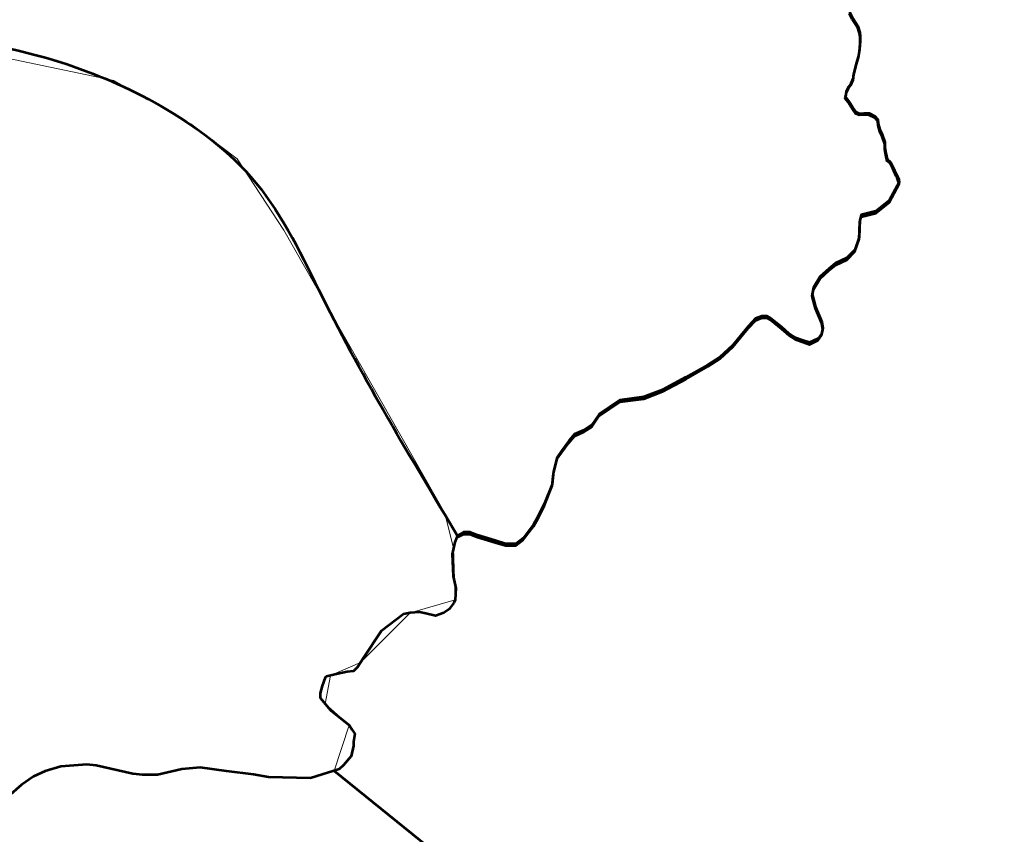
# Model space of a CAD drawing. Extents: x 553962 to 842807, y 8883888 to 9032388.
# Drawn here: x 813924 to 815297, y 9014642 to 9015791 of the extents above; entities that cross this region are included whole.
import ezdxf

# ---------------------------------------------------------------- set-up
doc = ezdxf.new("R2010")
doc.units = 0
doc.header["$LTSCALE"] = 200
doc.layers.add('1', color=7, linetype='Continuous', lineweight=13)

msp = doc.modelspace()

# ---------------------------------------------------------------- linework, layer by layer
at = {"layer": '1', "lineweight": 53}
msp.add_line((814542.3, 9015062.5), (814542.7, 9015061.9), dxfattribs=at)
msp.add_line((814542.3, 9015062.5), (814542.7, 9015061.9), dxfattribs=at)
for points in [[(815094.1, 9015801.5), (815098.1, 9015793.9), (815102.7, 9015786.7), (815106.2, 9015781.6), (815108.7, 9015772.4), (815109.1, 9015767.3), (815109.1, 9015759.7), (815108.5, 9015748.5), (815106.9, 9015739.8), (815105.3, 9015733.7), (815103.2, 9015727.1), (815101.7, 9015721), (815100.1, 9015713.9), (815099.6, 9015708.3), (815096, 9015700.7), (815092.9, 9015696.1), (815089.8, 9015689.5), (815089.2, 9015683.9), (815088.2, 9015682.9), (815088.1, 9015682.1)], [(815094.1, 9015801.5), (815098.1, 9015793.9), (815102.7, 9015786.7), (815106.2, 9015781.6), (815108.7, 9015772.4), (815109.1, 9015767.3), (815109.1, 9015759.7), (815108.5, 9015748.5), (815106.9, 9015739.8), (815105.3, 9015733.7), (815103.2, 9015727.1), (815101.7, 9015721), (815100.1, 9015713.9), (815099.6, 9015708.3), (815096, 9015700.7), (815092.9, 9015696.1), (815089.8, 9015689.5), (815089.2, 9015683.9), (815088.2, 9015682.9), (815088.1, 9015682.1)], [(815094.1, 9015801.5), (815098.1, 9015793.9), (815102.7, 9015786.7), (815106.2, 9015781.6), (815108.7, 9015772.4), (815109.1, 9015767.3), (815109.1, 9015759.7), (815108.5, 9015748.5), (815106.9, 9015739.8), (815105.3, 9015733.7), (815103.2, 9015727.1), (815101.7, 9015721), (815100.1, 9015713.9), (815099.6, 9015708.3), (815096, 9015700.7), (815092.9, 9015696.1), (815089.8, 9015689.5), (815089.2, 9015683.9), (815088.2, 9015682.9), (815088.1, 9015682.1)], [(815094.1, 9015801.5), (815098.1, 9015793.9), (815102.7, 9015786.7), (815106.2, 9015781.6), (815108.7, 9015772.4), (815109.1, 9015767.3), (815109.1, 9015759.7), (815108.5, 9015748.5), (815106.9, 9015739.8), (815105.3, 9015733.7), (815103.2, 9015727.1), (815101.7, 9015721), (815100.1, 9015713.9), (815099.6, 9015708.3), (815096, 9015700.7), (815092.9, 9015696.1), (815089.8, 9015689.5), (815089.2, 9015683.9), (815088.2, 9015682.9), (815088.1, 9015682.1)], [(815088.2, 9015680.3), (815089.2, 9015681.3), (815089.8, 9015686.9), (815092.9, 9015693.5), (815096, 9015698.1), (815099.6, 9015705.7), (815100.1, 9015711.3), (815101.7, 9015718.4), (815103.2, 9015724.5), (815105.3, 9015731.1), (815106.9, 9015737.2), (815108.5, 9015745.9), (815109.1, 9015757.1), (815109.1, 9015764.7), (815108.7, 9015769.8), (815106.2, 9015779), (815102.7, 9015784.1), (815098.1, 9015791.3), (815094.1, 9015798.9), (815094.1, 9015798.9)], [(815088.2, 9015680.3), (815089.2, 9015681.3), (815089.8, 9015686.9), (815092.9, 9015693.5), (815096, 9015698.1), (815099.6, 9015705.7), (815100.1, 9015711.3), (815101.7, 9015718.4), (815103.2, 9015724.5), (815105.3, 9015731.1), (815106.9, 9015737.2), (815108.5, 9015745.9), (815109.1, 9015757.1), (815109.1, 9015764.7), (815108.7, 9015769.8), (815106.2, 9015779), (815102.7, 9015784.1), (815098.1, 9015791.3), (815094.1, 9015798.9), (815094.1, 9015798.9)], [(815088.1, 9015682.1), (815089.7, 9015680.5), (815092.7, 9015676.4), (815095.8, 9015671.8), (815099.8, 9015665.1), (815103.3, 9015660.5), (815107.9, 9015658.4), (815114.5, 9015658.9), (815122.1, 9015658.9), (815130.2, 9015654.7), (815134.3, 9015650.1), (815134.7, 9015644), (815137.2, 9015635.8), (815140.2, 9015628.7), (815144.2, 9015618), (815144.2, 9015610.9), (815145.6, 9015602.7), (815147.6, 9015594), (815152.2, 9015589.9), (815155.2, 9015583.3), (815160.2, 9015572.7), (815160.1, 9015572.6), (815160.2, 9015572.7)], [(815088.1, 9015682.1), (815089.7, 9015680.5), (815092.7, 9015676.4), (815095.8, 9015671.8), (815099.8, 9015665.1), (815103.3, 9015660.5), (815107.9, 9015658.4), (815114.5, 9015658.9), (815122.1, 9015658.9), (815130.2, 9015654.7), (815134.3, 9015650.1), (815134.7, 9015644), (815137.2, 9015635.8), (815140.2, 9015628.7), (815144.2, 9015618), (815144.2, 9015610.9), (815145.6, 9015602.7), (815147.6, 9015594), (815152.2, 9015589.9), (815155.2, 9015583.3), (815160.2, 9015572.7), (815161.6, 9015571.6)], [(815088.1, 9015682.1), (815089.7, 9015680.5), (815092.7, 9015676.4), (815095.8, 9015671.8), (815099.8, 9015665.1), (815103.3, 9015660.5), (815107.9, 9015658.4), (815114.5, 9015658.9), (815122.1, 9015658.9), (815130.2, 9015654.7), (815134.3, 9015650.1), (815134.7, 9015644), (815137.2, 9015635.8), (815140.2, 9015628.7), (815144.2, 9015618), (815144.2, 9015610.9), (815145.6, 9015602.7), (815147.6, 9015594), (815152.2, 9015589.9), (815155.2, 9015583.3), (815160.2, 9015572.7), (815160.1, 9015572.6), (815160.2, 9015572.7)], [(815088.1, 9015682.1), (815089.7, 9015680.5), (815092.7, 9015676.4), (815095.8, 9015671.8), (815099.8, 9015665.1), (815103.3, 9015660.5), (815107.9, 9015658.4), (815114.5, 9015658.9), (815122.1, 9015658.9), (815130.2, 9015654.7), (815134.3, 9015650.1), (815134.7, 9015644), (815137.2, 9015635.8), (815140.2, 9015628.7), (815144.2, 9015618), (815144.2, 9015610.9), (815145.6, 9015602.7), (815147.6, 9015594), (815152.2, 9015589.9), (815155.2, 9015583.3), (815160.2, 9015572.7), (815161.6, 9015571.6)], [(815160.2, 9015570.1), (815155.2, 9015580.7), (815152.2, 9015587.3), (815147.6, 9015591.4), (815145.6, 9015600.1), (815144.2, 9015608.2), (815144.2, 9015615.4), (815140.2, 9015626.1), (815137.2, 9015633.2), (815134.7, 9015641.4), (815134.3, 9015647.5), (815130.2, 9015652.1), (815122.1, 9015656.2), (815114.5, 9015656.3), (815107.9, 9015655.8), (815103.3, 9015657.9), (815099.8, 9015662.5), (815095.8, 9015669.1), (815092.7, 9015673.7), (815089.7, 9015677.8), (815088.1, 9015679.5), (815088.2, 9015680.3)], [(815160.2, 9015570.1), (815155.2, 9015580.7), (815152.2, 9015587.3), (815147.6, 9015591.4), (815145.6, 9015600.1), (815144.2, 9015608.2), (815144.2, 9015615.4), (815140.2, 9015626.1), (815137.2, 9015633.2), (815134.7, 9015641.4), (815134.3, 9015647.5), (815130.2, 9015652.1), (815122.1, 9015656.2), (815114.5, 9015656.3), (815107.9, 9015655.8), (815103.3, 9015657.9), (815099.8, 9015662.5), (815095.8, 9015669.1), (815092.7, 9015673.7), (815089.7, 9015677.8), (815088.1, 9015679.5), (815088.2, 9015680.3)], [(815160.2, 9015572.7), (815161.6, 9015570.4), (815164, 9015565.3), (815164.3, 9015561.8), (815150, 9015535.6), (815131.2, 9015520.6), (815110.8, 9015515.4), (815108.6, 9015508.1), (815107.8, 9015484), (815102, 9015466.5), (815090.3, 9015454.8), (815074.3, 9015447.5), (815065.5, 9015440.2), (815053.1, 9015428.5), (815043.6, 9015413.1), (815041.4, 9015403.6), (815046.5, 9015386.1), (815055.3, 9015364.9), (815056.7, 9015356.2), (815054.6, 9015348.1), (815050.2, 9015341.5), (815037.8, 9015335.7), (815029, 9015338.6), (815018.1, 9015342.3), (815009.3, 9015348.1), (814998.3, 9015357.6), (814983, 9015370), (814977.9, 9015373), (814970.6, 9015373), (814961.9, 9015369.3), (814951.6, 9015358.3), (814929.7, 9015332), (814911.5, 9015315.2), (814894.7, 9015304.3), (814863.3, 9015286.7), (814830.5, 9015269.2), (814804.2, 9015259)], [(815160.2, 9015572.7), (815161.6, 9015570.4), (815164, 9015565.3), (815164.3, 9015561.8), (815150, 9015535.6), (815131.2, 9015520.6), (815110.8, 9015515.4), (815108.6, 9015508.1), (815107.8, 9015484), (815102, 9015466.5), (815090.3, 9015454.8), (815074.3, 9015447.5), (815065.5, 9015440.2), (815053.1, 9015428.5), (815043.6, 9015413.1), (815041.4, 9015403.6), (815046.5, 9015386.1), (815055.3, 9015364.9), (815056.7, 9015356.2), (815054.6, 9015348.1), (815050.2, 9015341.5), (815037.8, 9015335.7), (815029, 9015338.6), (815018.1, 9015342.3), (815009.3, 9015348.1), (814998.3, 9015357.6), (814983, 9015370), (814977.9, 9015373), (814970.6, 9015373), (814961.9, 9015369.3), (814951.6, 9015358.3), (814929.7, 9015332), (814911.5, 9015315.2), (814894.7, 9015304.3), (814863.3, 9015286.7), (814830.5, 9015269.2), (814804.2, 9015259)], [(815161.6, 9015571.6), (815161.6, 9015570.4), (815164, 9015565.3), (815164.3, 9015561.8)], [(815161.6, 9015571.6), (815161.6, 9015570.4), (815164, 9015565.3), (815164.3, 9015561.8)], [(814804.2, 9015256.4), (814830.5, 9015266.6), (814863.3, 9015284.1), (814894.7, 9015301.7), (814911.5, 9015312.6), (814929.7, 9015329.4), (814951.6, 9015355.7), (814961.9, 9015366.7), (814970.6, 9015370.3), (814977.9, 9015370.3), (814983, 9015367.4), (814998.3, 9015355), (815009.3, 9015345.5), (815018.1, 9015339.7), (815029, 9015336), (815037.8, 9015333.1), (815050.2, 9015338.9), (815054.6, 9015345.5), (815056.7, 9015353.5), (815055.3, 9015362.3), (815046.5, 9015383.5), (815041.4, 9015401), (815043.6, 9015410.5), (815053.1, 9015425.9), (815065.5, 9015437.6), (815074.3, 9015444.9), (815090.3, 9015452.2), (815102, 9015463.9), (815107.8, 9015481.4), (815108.6, 9015505.5), (815110.8, 9015512.8), (815131.2, 9015517.9), (815150, 9015533), (815164.3, 9015559.2), (815161.6, 9015567.8), (815161.6, 9015568.9), (815160.2, 9015570.1)], [(814804.2, 9015256.4), (814830.5, 9015266.6), (814863.3, 9015284.1), (814894.7, 9015301.7), (814911.5, 9015312.6), (814929.7, 9015329.4), (814951.6, 9015355.7), (814961.9, 9015366.7), (814970.6, 9015370.3), (814977.9, 9015370.3), (814983, 9015367.4), (814998.3, 9015355), (815009.3, 9015345.5), (815018.1, 9015339.7), (815029, 9015336), (815037.8, 9015333.1), (815050.2, 9015338.9), (815054.6, 9015345.5), (815056.7, 9015353.5), (815055.3, 9015362.3), (815046.5, 9015383.5), (815041.4, 9015401), (815043.6, 9015410.5), (815053.1, 9015425.9), (815065.5, 9015437.6), (815074.3, 9015444.9), (815090.3, 9015452.2), (815102, 9015463.9), (815107.8, 9015481.4), (815108.6, 9015505.5), (815110.8, 9015512.8), (815131.2, 9015517.9), (815150, 9015533), (815164.3, 9015559.2), (815161.6, 9015567.8), (815161.6, 9015568.9), (815160.2, 9015570.1)], [(815164.3, 9015561.8), (815150, 9015535.6), (815131.2, 9015520.6), (815110.8, 9015515.4), (815108.6, 9015508.1), (815107.8, 9015484), (815102, 9015466.5), (815090.3, 9015454.8), (815074.3, 9015447.5), (815065.5, 9015440.2), (815053.1, 9015428.5), (815043.6, 9015413.1), (815041.4, 9015403.6), (815046.5, 9015386.1), (815055.3, 9015364.9), (815056.7, 9015356.2), (815054.6, 9015348.1), (815050.2, 9015341.5), (815037.8, 9015335.7), (815029, 9015338.6), (815018.1, 9015342.3), (815009.3, 9015348.1), (814998.3, 9015357.6), (814983, 9015370), (814977.9, 9015373), (814970.6, 9015373), (814961.9, 9015369.3), (814951.6, 9015358.3), (814929.7, 9015332), (814911.5, 9015315.2), (814894.7, 9015304.3), (814863.3, 9015286.7), (814830.5, 9015269.2), (814804.2, 9015259)], [(815164.3, 9015561.8), (815150, 9015535.6), (815131.2, 9015520.6), (815110.8, 9015515.4), (815108.6, 9015508.1), (815107.8, 9015484), (815102, 9015466.5), (815090.3, 9015454.8), (815074.3, 9015447.5), (815065.5, 9015440.2), (815053.1, 9015428.5), (815043.6, 9015413.1), (815041.4, 9015403.6), (815046.5, 9015386.1), (815055.3, 9015364.9), (815056.7, 9015356.2), (815054.6, 9015348.1), (815050.2, 9015341.5), (815037.8, 9015335.7), (815029, 9015338.6), (815018.1, 9015342.3), (815009.3, 9015348.1), (814998.3, 9015357.6), (814983, 9015370), (814977.9, 9015373), (814970.6, 9015373), (814961.9, 9015369.3), (814951.6, 9015358.3), (814929.7, 9015332), (814911.5, 9015315.2), (814894.7, 9015304.3), (814863.3, 9015286.7), (814830.5, 9015269.2), (814804.2, 9015259)], [(814804.2, 9015259), (814770.6, 9015254.6), (814741.4, 9015234.9), (814731.2, 9015219.5), (814719.5, 9015212.2), (814706.4, 9015206.4), (814698.4, 9015196.9), (814688.2, 9015183), (814682.3, 9015174.2), (814677.2, 9015153.8), (814675, 9015136.2), (814664.1, 9015109.2), (814655.3, 9015090.9), (814648.7, 9015079.2), (814634.2, 9015060.2), (814623.9, 9015052.2), (814609.3, 9015052.2), (814594.7, 9015056.6), (814568.5, 9015064.6), (814559, 9015068.3), (814550.2, 9015068.3), (814541.5, 9015063.9), (814537.8, 9015054.4), (814534.2, 9015037.6), (814535.6, 9015006.2), (814539.3, 9014989.4), (814538.5, 9014973.3), (814536.3, 9014968.9), (814529.8, 9014960.1), (814522.5, 9014955), (814510.8, 9014950.6), (814496.9, 9014953.6), (814488.2, 9014955.8), (814475, 9014955), (814465.6, 9014952.8), (814434.2, 9014928.7), (814409.3, 9014891.5), (814400.6, 9014878.3), (814394.8, 9014872.5), (814386, 9014871.7), (814368.5, 9014868.1), (814356.8, 9014865.2), (814355.3, 9014863.7), (814351, 9014852), (814348, 9014841.8), (814348, 9014835.2), (814362.6, 9014817.7), (814388.9, 9014796.5), (814393.3, 9014789.9), (814396.9, 9014784.1), (814394.8, 9014773.1), (814394.8, 9014767.2), (814391.8, 9014752.6), (814380.9, 9014740.2), (814375, 9014734.4), (814334.2, 9014722), (814275.1, 9014723.4), (814253.9, 9014727.1), (814215.8, 9014731.8), (814178.7, 9014736.6), (814153.2, 9014734.4), (814118.9, 9014726.3), (814097.7, 9014726.3), (814083.8, 9014727.8), (814032, 9014739.5)], [(814804.2, 9015259), (814770.6, 9015254.6), (814741.4, 9015234.9), (814731.2, 9015219.5), (814719.5, 9015212.2), (814706.4, 9015206.4), (814698.4, 9015196.9), (814688.2, 9015183), (814682.3, 9015174.2), (814677.2, 9015153.8), (814675, 9015136.2), (814664.1, 9015109.2), (814655.3, 9015090.9), (814648.7, 9015079.2), (814634.2, 9015060.2), (814623.9, 9015052.2), (814609.3, 9015052.2), (814594.7, 9015056.6), (814568.5, 9015064.6), (814559, 9015068.3), (814550.2, 9015068.3), (814541.5, 9015063.9), (814537.8, 9015054.4), (814534.2, 9015037.6), (814535.6, 9015006.2), (814539.3, 9014989.4), (814538.5, 9014973.3), (814536.3, 9014968.9), (814529.8, 9014960.1), (814522.5, 9014955), (814510.8, 9014950.6), (814496.9, 9014953.6), (814488.2, 9014955.8), (814475, 9014955), (814465.6, 9014952.8), (814434.2, 9014928.7), (814409.3, 9014891.5), (814400.6, 9014878.3), (814394.8, 9014872.5), (814386, 9014871.7), (814368.5, 9014868.1), (814356.8, 9014865.2), (814355.3, 9014863.7), (814351, 9014852), (814348, 9014841.8), (814348, 9014835.2), (814362.6, 9014817.7), (814388.9, 9014796.5), (814393.3, 9014789.9), (814396.9, 9014784.1), (814394.8, 9014773.1), (814394.8, 9014767.2), (814391.8, 9014752.6), (814380.9, 9014740.2), (814375, 9014734.4), (814334.2, 9014722), (814275.1, 9014723.4), (814253.9, 9014727.1), (814215.8, 9014731.8), (814178.7, 9014736.6), (814153.2, 9014734.4), (814118.9, 9014726.3), (814097.7, 9014726.3), (814083.8, 9014727.8), (814032, 9014739.5)], [(814804.2, 9015259), (814770.6, 9015254.6), (814741.4, 9015234.9), (814731.2, 9015219.5), (814719.5, 9015212.2), (814706.4, 9015206.4), (814698.4, 9015196.9), (814688.2, 9015183), (814682.3, 9015174.2), (814677.2, 9015153.8), (814675, 9015136.2), (814664.1, 9015109.2), (814655.3, 9015090.9), (814648.7, 9015079.2), (814634.2, 9015060.2), (814623.9, 9015052.2), (814609.3, 9015052.2), (814594.7, 9015056.6), (814568.5, 9015064.6), (814559, 9015068.3), (814550.2, 9015068.3), (814541.5, 9015063.9), (814537.8, 9015054.4), (814534.2, 9015037.6), (814535.6, 9015006.2), (814539.3, 9014989.4), (814538.5, 9014973.3), (814536.3, 9014968.9)], [(814804.2, 9015259), (814770.6, 9015254.6), (814741.4, 9015234.9), (814731.2, 9015219.5), (814719.5, 9015212.2), (814706.4, 9015206.4), (814698.4, 9015196.9), (814688.2, 9015183), (814682.3, 9015174.2), (814677.2, 9015153.8), (814675, 9015136.2), (814664.1, 9015109.2), (814655.3, 9015090.9), (814648.7, 9015079.2), (814634.2, 9015060.2), (814623.9, 9015052.2), (814609.3, 9015052.2), (814594.7, 9015056.6), (814568.5, 9015064.6), (814559, 9015068.3), (814550.2, 9015068.3), (814541.5, 9015063.9), (814537.8, 9015054.4), (814534.2, 9015037.6), (814535.6, 9015006.2), (814539.3, 9014989.4), (814538.5, 9014973.3), (814536.3, 9014968.9)], [(814542.7, 9015061.9), (814550.2, 9015065.7), (814559, 9015065.7), (814568.5, 9015062), (814594.7, 9015054), (814609.3, 9015049.6), (814623.9, 9015049.6), (814634.2, 9015057.6), (814648.7, 9015076.6), (814655.3, 9015088.3), (814664.1, 9015106.6), (814675, 9015133.6), (814677.2, 9015151.2), (814682.3, 9015171.6), (814688.2, 9015180.4), (814698.4, 9015194.2), (814706.4, 9015203.8), (814719.5, 9015209.6), (814731.2, 9015216.9), (814741.4, 9015232.2), (814770.6, 9015252), (814804.2, 9015256.4)], [(814542.7, 9015061.9), (814550.2, 9015065.7), (814559, 9015065.7), (814568.5, 9015062), (814594.7, 9015054), (814609.3, 9015049.6), (814623.9, 9015049.6), (814634.2, 9015057.6), (814648.7, 9015076.6), (814655.3, 9015088.3), (814664.1, 9015106.6), (814675, 9015133.6), (814677.2, 9015151.2), (814682.3, 9015171.6), (814688.2, 9015180.4), (814698.4, 9015194.2), (814706.4, 9015203.8), (814719.5, 9015209.6), (814731.2, 9015216.9), (814741.4, 9015232.2), (814770.6, 9015252), (814804.2, 9015256.4)], [(814536.3, 9014968.9), (814529.8, 9014960.1), (814522.5, 9014955), (814510.8, 9014950.6), (814496.9, 9014953.6), (814488.2, 9014955.8), (814475, 9014955), (814465.6, 9014952.8), (814434.2, 9014928.7), (814409.3, 9014891.5), (814400.6, 9014878.3), (814394.8, 9014872.5), (814386, 9014871.7), (814368.5, 9014868.1), (814356.8, 9014865.2), (814355.3, 9014863.7)], [(814536.3, 9014968.9), (814529.8, 9014960.1), (814522.5, 9014955), (814510.8, 9014950.6), (814496.9, 9014953.6), (814488.2, 9014955.8), (814475, 9014955), (814465.6, 9014952.8), (814434.2, 9014928.7), (814409.3, 9014891.5), (814400.6, 9014878.3), (814394.8, 9014872.5), (814386, 9014871.7), (814368.5, 9014868.1), (814356.8, 9014865.2), (814355.3, 9014863.7)], [(814355.3, 9014863.7), (814351, 9014852), (814348, 9014841.8), (814348, 9014835.2), (814362.6, 9014817.7), (814388.9, 9014796.5), (814393.3, 9014789.9), (814396.9, 9014784.1), (814394.8, 9014773.1), (814394.8, 9014767.2), (814391.8, 9014752.6), (814380.9, 9014740.2), (814375, 9014734.4), (814367.9, 9014732.2), (815170.3, 9014083.6), (815297.3, 9013943.7)], [(814355.3, 9014863.7), (814351, 9014852), (814348, 9014841.8), (814348, 9014835.2), (814362.6, 9014817.7), (814388.9, 9014796.5), (814393.3, 9014789.9), (814396.9, 9014784.1), (814394.8, 9014773.1), (814394.8, 9014767.2), (814391.8, 9014752.6), (814380.9, 9014740.2), (814375, 9014734.4), (814367.9, 9014732.2), (815170.3, 9014083.6), (815297.3, 9013943.7)], [(814032, 9014739.5), (814018.9, 9014741), (813982.4, 9014738), (813960.5, 9014731.5), (813943.7, 9014724.1), (813926.9, 9014712.5), (813907.9, 9014695.7)], [(814032, 9014739.5), (814018.9, 9014741), (813982.4, 9014738), (813960.5, 9014731.5), (813943.7, 9014724.1), (813926.9, 9014712.5), (813907.9, 9014695.7)]]:
    msp.add_lwpolyline(points, dxfattribs=at)
at = {"layer": '1'}
msp.add_lwpolyline([(815170.3, 9014083.6), (814367.9, 9014732.2), (814388.9, 9014796.5), (814355.3, 9014826.4), (814362.6, 9014866.6), (814405, 9014884.9), (814475, 9014955), (814538.5, 9014973.3), (814538.5, 9014973.3), (814536, 9015046), (814523.8, 9015095.2), (814297, 9015494.1), (814230.8, 9015594.5), (814165.9, 9015643.9), (814057.3, 9015705), (813688.7, 9015781.9)], dxfattribs=at)
at = {"layer": '1', "lineweight": 53}
msp.add_spline([(813683.5, 9015782.8), (813982.2, 9015730.7), (814122.7, 9015669.2), (814257.4, 9015560.8), (814351.1, 9015399.7), (814542.3, 9015062.5)], degree=3, dxfattribs=at)
msp.add_spline([(813683.5, 9015782.8), (813982.2, 9015730.7), (814122.7, 9015669.2), (814257.4, 9015560.8), (814351.1, 9015399.7), (814542.3, 9015062.5)], degree=3, dxfattribs=at)

doc.saveas('drawing.dxf')
